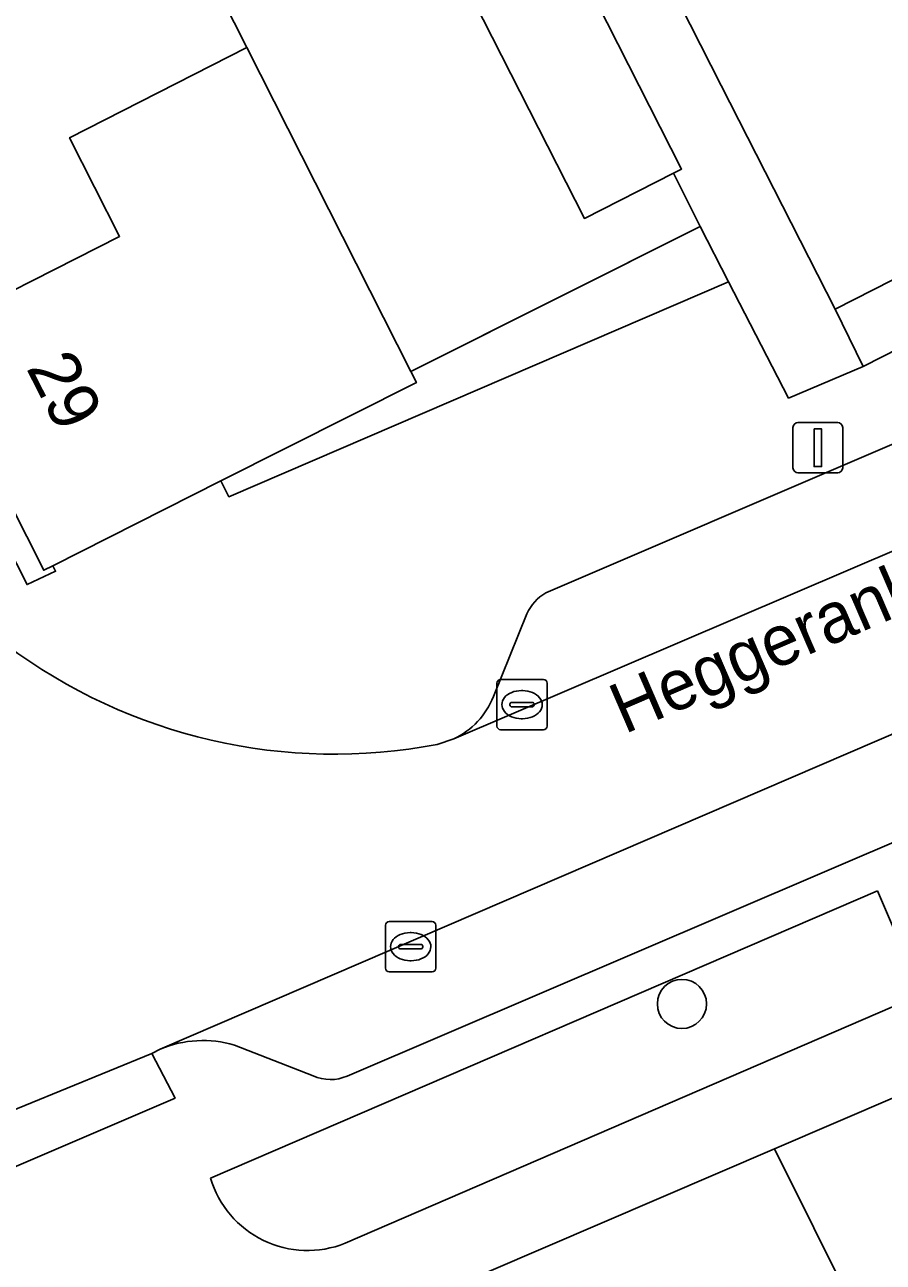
# Model space of a CAD drawing. Extents: x 162344 to 162869, y 381217 to 381818.
# Drawn here: x 162493.3 to 162510.38, y 381519.73 to 381544.36 of the extents above; entities that cross this region are included whole.
import ezdxf

# ---------------------------------------------------------------- set-up
doc = ezdxf.new("R2010")
doc.units = 0
for name, color, linetype in [('IMGEO_Boom', 7, 'Continuous'), ('IMGEO_Erf', 7, 'Continuous'), ('IMGEO_Groenvoorziening', 7, 'Continuous'), ('IMGEO_Kolk', 7, 'Continuous'), ('IMGEO_Lichtmast', 7, 'Continuous'), ('IMGEO_Muur', 7, 'Continuous'), ('IMGEO_Openbare_ruimte_label', 7, 'Continuous'), ('IMGEO_Pand', 7, 'Continuous'), ('IMGEO_Pand_nummerreeks', 7, 'Continuous'), ('IMGEO_Parkeervlak_open', 7, 'Continuous'), ('IMGEO_Rijbaan_lokaal_open', 7, 'Continuous'), ('IMGEO_Terreindeel_onvherhard', 7, 'Continuous'), ('IMGEO_Terreindeel_zand', 7, 'Continuous'), ('IMGEO_Voetpad_open', 7, 'Continuous')]:
    doc.layers.add(name, color=color, linetype=linetype)

msp = doc.modelspace()

# ---------------------------------------------------------------- linework, layer by layer
at = {"layer": 'IMGEO_Boom'}
msp.add_circle((162506.378, 381524.87), 0.489, dxfattribs=at)
at = {"layer": 'IMGEO_Erf'}
for points in [[(162470.917, 381578.514), (162468.494, 381583.305), (162465.26, 381589.702), (162461.906, 381596.335), (162459.581, 381600.933), (162457.202, 381605.637), (162453.968, 381612.034), (162453.435, 381611.809), (162493.347, 381533.215), (162493.913, 381533.481), (162493.857, 381533.592), (162493.677, 381533.501), (162491.312, 381538.178), (162488.041, 381544.647), (162484.716, 381551.224), (162482.296, 381556.009), (162479.903, 381560.742), (162476.604, 381567.267), (162474.308, 381571.807)], [(162532.638, 381549.091), (162532.073, 381550.22), (162525.378, 381546.813), (162520.892, 381544.53), (162516.259, 381542.172), (162509.427, 381538.695), (162509.986, 381537.559)]]:
    msp.add_lwpolyline(points, close=True, dxfattribs=at)
msp.add_lwpolyline([(162493.17, 381552.905), (162495.445, 381548.407), (162497.722, 381543.904), (162500.984, 381537.454), (162506.739, 381540.345), (162506.208, 381541.402), (162504.438, 381540.503), (162501.689, 381545.918), (162500.228, 381548.796), (162502.162, 381549.778), (162499.827, 381554.108), (162498.658, 381556.144), (162502.602, 381558.408), (162502.497, 381558.578), (162501.174, 381560.712), (162499.606, 381559.742), (162497.224, 381563.592), (162494.814, 381567.487), (162496.533, 381568.551), (162495.112, 381571.395), (162493.18, 381570.294)], dxfattribs=at)
at = {"layer": 'IMGEO_Groenvoorziening'}
for points in [[(162510.27, 381527.123), (162496.999, 381521.404)], [(162499.674, 381520.107), (162511.154, 381525.065), (162510.27, 381527.123)], [(162519.835, 381481.603), (162521.134, 381482.258), (162528.998, 381486.221), (162543.007, 381493.282), (162549.201, 381496.403), (162537.232, 381519.984), (162536.248, 381519.496), (162536.592, 381518.818), (162545.708, 381500.86), (162546.145, 381500), (162546.535, 381499.232), (162518.122, 381484.984), (162517.135, 381486.931), (162509.705, 381501.59), (162508.138, 381504.84), (162507.859, 381505.418), (162507.681, 381505.787), (162507.507, 381506.147), (162514.4, 381509.584), (162509, 381520.416), (162508.217, 381521.986), (162491.115, 381514.642)]]:
    msp.add_lwpolyline(points, dxfattribs=at)
msp.add_arc((162498.924, 381521.968), 2.006, 196.3213, 291.945, dxfattribs=at)
at = {"layer": 'IMGEO_Kolk'}
for p, q in [((162502.695, 381530.401), (162502.695, 381531.253)), ((162502.77, 381531.327), (162503.622, 381531.327)), ((162503.696, 381531.253), (162503.696, 381530.401)), ((162503.183, 381531.107), (162503.208, 381531.107)), ((162502.954, 381530.821), (162502.954, 381530.833)), ((162503.392, 381530.784), (162502.994, 381530.784)), ((162502.997, 381530.87), (162503.395, 381530.87)), ((162503.438, 381530.833), (162503.438, 381530.821)), ((162503.206, 381530.547), (162503.181, 381530.547)), ((162503.622, 381530.327), (162502.77, 381530.327)), ((162500.479, 381525.583), (162500.479, 381526.435)), ((162500.554, 381526.509), (162501.406, 381526.509)), ((162500.967, 381526.289), (162500.992, 381526.289)), ((162501.48, 381526.435), (162501.48, 381525.583)), ((162500.781, 381526.052), (162501.179, 381526.052)), ((162500.738, 381526.003), (162500.738, 381526.015)), ((162501.176, 381525.966), (162500.778, 381525.966)), ((162501.222, 381526.015), (162501.222, 381526.003)), ((162500.99, 381525.729), (162500.965, 381525.729)), ((162501.406, 381525.509), (162500.554, 381525.509))]:
    msp.add_line(p, q, dxfattribs=at)
for points in [[(162502.695, 381530.401), (162502.695, 381531.253)], [(162502.77, 381531.327), (162503.622, 381531.327)], [(162503.696, 381531.253), (162503.696, 381530.401)], [(162503.622, 381530.327), (162502.77, 381530.327)], [(162500.479, 381525.583), (162500.479, 381526.435)], [(162500.554, 381526.509), (162501.406, 381526.509)], [(162501.48, 381526.435), (162501.48, 381525.583)], [(162501.406, 381525.509), (162500.554, 381525.509)]]:
    msp.add_lwpolyline(points, dxfattribs=at)
for centre, radius, start, end in [((162502.772, 381531.251), 0.0765, 91.552, 178.448), ((162502.772, 381531.251), 0.0765, 91.552, 178.448), ((162503.62, 381531.251), 0.0765, 1.552, 88.448), ((162503.62, 381531.251), 0.0765, 1.552, 88.448), ((162502.994, 381530.83), 0.0403, 85.8775, 175.7526), ((162502.991, 381530.82), 0.0366, 178.938, 274.7102), ((162503.395, 381530.827), 0.043, 264.8664, 352.4533), ((162503.399, 381530.832), 0.0386, 1.7309, 96.639), ((162502.772, 381530.403), 0.0765, 181.552, 268.448), ((162502.772, 381530.403), 0.0765, 181.552, 268.448), ((162503.62, 381530.403), 0.0765, 271.552, 358.448), ((162503.62, 381530.403), 0.0765, 271.552, 358.448), ((162500.556, 381526.433), 0.0765, 91.552, 178.448), ((162500.556, 381526.433), 0.0765, 91.552, 178.448), ((162501.404, 381526.433), 0.0765, 1.552, 88.448), ((162501.404, 381526.433), 0.0765, 1.552, 88.448), ((162500.778, 381526.012), 0.0403, 85.8775, 175.7526), ((162501.183, 381526.014), 0.0386, 1.7309, 96.639), ((162500.775, 381526.002), 0.0366, 178.938, 274.7102), ((162501.179, 381526.009), 0.043, 264.8664, 352.4533), ((162500.556, 381525.585), 0.0765, 181.552, 268.448), ((162500.556, 381525.585), 0.0765, 181.552, 268.448), ((162501.404, 381525.585), 0.0765, 271.552, 358.448), ((162501.404, 381525.585), 0.0765, 271.552, 358.448)]:
    msp.add_arc(centre, radius, start, end, dxfattribs=at)
for centre, major_axis, ratio, start_param, end_param in [((162503.182, 381530.827), (-0.387, 0.002), 0.722429, 4.712389, 7.853982), ((162503.207, 381530.827), (-0.39, 0.002), 0.717154, 1.570796, 4.712389), ((162500.966, 381526.009), (-0.387, 0.002), 0.722429, 4.712389, 7.853982), ((162500.991, 381526.009), (-0.39, 0.002), 0.717154, 1.570796, 4.712389)]:
    msp.add_ellipse(centre, major_axis=major_axis, ratio=ratio, start_param=start_param, end_param=end_param, dxfattribs=at)
at = {"layer": 'IMGEO_Lichtmast'}
for p, q in [((162508.687, 381536.441), (162509.477, 381536.441)), ((162509.477, 381536.441), (162508.687, 381536.441)), ((162508.587, 381535.541), (162508.587, 381536.341)), ((162508.587, 381536.341), (162508.587, 381535.541)), ((162509.577, 381536.341), (162509.577, 381535.541)), ((162509.577, 381535.541), (162509.577, 381536.341)), ((162509.477, 381535.441), (162508.687, 381535.441)), ((162508.687, 381535.441), (162509.477, 381535.441))]:
    msp.add_line(p, q, dxfattribs=at)
msp.add_lwpolyline([(162509.007, 381536.316), (162509.157, 381536.316), (162509.157, 381535.566), (162509.007, 381535.566), (162509.007, 381536.316)], dxfattribs=at)
for centre, start, end in [((162508.687, 381536.341), 90, 180), ((162508.687, 381536.341), 90, 180), ((162509.477, 381536.341), 0, 90), ((162509.477, 381536.341), 360, 90), ((162508.687, 381535.541), 180, 270), ((162508.687, 381535.541), 180, 270), ((162509.477, 381535.541), 270, 0), ((162509.477, 381535.541), 270, 0)]:
    msp.add_arc(centre, 0.1, start, end, dxfattribs=at)
at = {"layer": 'IMGEO_Muur'}
msp.add_lwpolyline([(162506.739, 381540.345), (162501.168, 381537.547)], dxfattribs=at)
at = {"layer": 'IMGEO_Pand'}
for points in [[(162497.722, 381543.904), (162495.445, 381548.407), (162488.041, 381544.647), (162491.312, 381538.178), (162495.188, 381540.147), (162494.191, 381542.111)], [(162514.399, 381545.825), (162512.355, 381544.785), (162510.497, 381548.437), (162506.006, 381546.152), (162505.709, 381546.001), (162507.159, 381543.152), (162509.427, 381538.695), (162516.259, 381542.172)], [(162503.623, 381546.9), (162501.689, 381545.918), (162504.438, 381540.503), (162506.208, 381541.402), (162506.372, 381541.485)], [(162497.722, 381543.904), (162494.191, 381542.111), (162495.188, 381540.147), (162491.312, 381538.178), (162493.677, 381533.501), (162493.857, 381533.592), (162497.202, 381535.283), (162501.094, 381537.236), (162500.984, 381537.454)]]:
    msp.add_lwpolyline(points, close=True, dxfattribs=at)
at = {"layer": 'IMGEO_Parkeervlak_open'}
for points in [[(162529.63, 381544.187), (162503.672, 381533.049)], [(162501.836, 381530.146), (162533.181, 381543.553)], [(162534.166, 381540.393), (162495.993, 381523.971)], [(162499.714, 381523.434), (162531.993, 381537.251)], [(162503.293, 381532.637), (162502.626, 381530.986)], [(162497.475, 381524.049), (162499.037, 381523.438)]]:
    msp.add_lwpolyline(points, dxfattribs=at)
for centre, radius, start, end in [((162504.075, 381532.298), 0.852, 118.2146, 156.5633), ((162501.183, 381531.551), 1.549, 294.9097, 338.6043), ((162496.844, 381521.926), 2.215, 73.4407, 112.5849), ((162499.38, 381524.207), 0.842, 245.965, 293.358)]:
    msp.add_arc(centre, radius, start, end, dxfattribs=at)
at = {"layer": 'IMGEO_Rijbaan_lokaal_open'}
msp.add_lwpolyline([(162471.49, 381571.265), (162464.059, 381585.948), (162463.431, 381587.185), (162460.5, 381585.739), (162491.571, 381524.186), (162491.709, 381523.952), (162492.43, 381522.496), (162492.451, 381522.505), (162495.827, 381523.884), (162495.993, 381523.971), (162534.166, 381540.393), (162534.297, 381540.457), (162534.943, 381540.72), (162533.689, 381543.768), (162533.404, 381543.643), (162533.181, 381543.553), (162501.836, 381530.146), (162501.509, 381530.036)], dxfattribs=at)
msp.add_arc((162499.46, 381540.729), 10.888, 233.1735, 280.848, dxfattribs=at)
at = {"layer": 'IMGEO_Terreindeel_onvherhard'}
msp.add_lwpolyline([(162507.307, 381539.243), (162506.739, 381540.345), (162500.984, 381537.454), (162501.094, 381537.236), (162497.202, 381535.283), (162497.363, 381534.965)], close=True, dxfattribs=at)
at = {"layer": 'IMGEO_Terreindeel_zand'}
msp.add_lwpolyline([(162531.132, 381531.827), (162508.217, 381521.986), (162509, 381520.416), (162514.4, 381509.584), (162536.683, 381520.695)], close=True, dxfattribs=at)
at = {"layer": 'IMGEO_Voetpad_open'}
for points in [[(162430.818, 381673.015), (162428.569, 381675.765), (162428.211, 381675.44), (162428.12, 381675.14), (162427.72, 381671.816), (162428.169, 381670.985), (162415.217, 381664.354), (162415.849, 381663.025), (162416.703, 381663.475), (162450.084, 381597.259), (162455.733, 381586.132), (162456.714, 381584.2), (162490.31, 381518.027), (162489.593, 381517.672), (162491.115, 381514.642), (162508.217, 381521.986), (162531.132, 381531.827), (162531.201, 381531.856), (162536.299, 381534.045), (162538.625, 381535.045), (162540.608, 381535.896), (162537.512, 381541.598)], [(162533.181, 381543.553), (162533.404, 381543.643), (162533.689, 381543.768), (162533.893, 381543.857), (162532.638, 381549.091), (162509.986, 381537.559), (162508.501, 381536.927), (162507.307, 381539.243), (162497.363, 381534.965), (162497.202, 381535.283), (162493.857, 381533.592), (162493.913, 381533.481), (162493.347, 381533.215), (162453.435, 381611.809), (162453.968, 381612.034), (162453.886, 381612.196), (162461.304, 381615.919), (162461.371, 381615.787), (162465.983, 381618.274)], [(162503.623, 381546.9), (162506.372, 381541.485), (162506.208, 381541.402), (162506.739, 381540.345), (162507.307, 381539.243), (162508.501, 381536.927), (162509.986, 381537.559), (162509.427, 381538.695), (162507.159, 381543.152), (162505.709, 381546.001)], [(162503.672, 381533.049), (162529.63, 381544.187)], [(162531.993, 381537.251), (162499.714, 381523.434)], [(162502.626, 381530.986), (162503.293, 381532.637)], [(162501.509, 381530.036), (162501.836, 381530.146)], [(162496.999, 381521.404), (162510.27, 381527.123)], [(162510.27, 381527.123), (162511.154, 381525.065), (162499.674, 381520.107)], [(162495.993, 381523.971), (162495.827, 381523.884), (162496.291, 381522.996), (162492.902, 381521.543), (162492.43, 381522.496), (162491.709, 381523.952), (162491.571, 381524.186)], [(162499.037, 381523.438), (162497.475, 381524.049)]]:
    msp.add_lwpolyline(points, dxfattribs=at)
msp.add_lwpolyline([(162495.827, 381523.884), (162492.451, 381522.505), (162492.43, 381522.496), (162492.902, 381521.543), (162496.291, 381522.996)], close=True, dxfattribs=at)
for centre, radius, start, end in [((162504.075, 381532.298), 0.852, 118.2146, 156.5633), ((162499.46, 381540.729), 10.888, 233.1735, 280.848), ((162501.183, 381531.551), 1.549, 294.9097, 338.6043), ((162496.844, 381521.926), 2.215, 73.4407, 112.5849), ((162499.38, 381524.207), 0.842, 245.965, 293.358), ((162498.924, 381521.968), 2.006, 196.3213, 291.945)]:
    msp.add_arc(centre, radius, start, end, dxfattribs=at)

# ---------------------------------------------------------------- texts
at = {"layer": 'IMGEO_Openbare_ruimte_label'}
msp.add_text('Heggeranklaan', height=1, rotation=23.334, dxfattribs=at).set_placement((162505.233, 381530.234))
at = {"layer": 'IMGEO_Pand_nummerreeks'}
msp.add_text('29', height=1, rotation=296.8199, dxfattribs=at).set_placement((162493.321, 381537.529))

doc.saveas('drawing.dxf')
